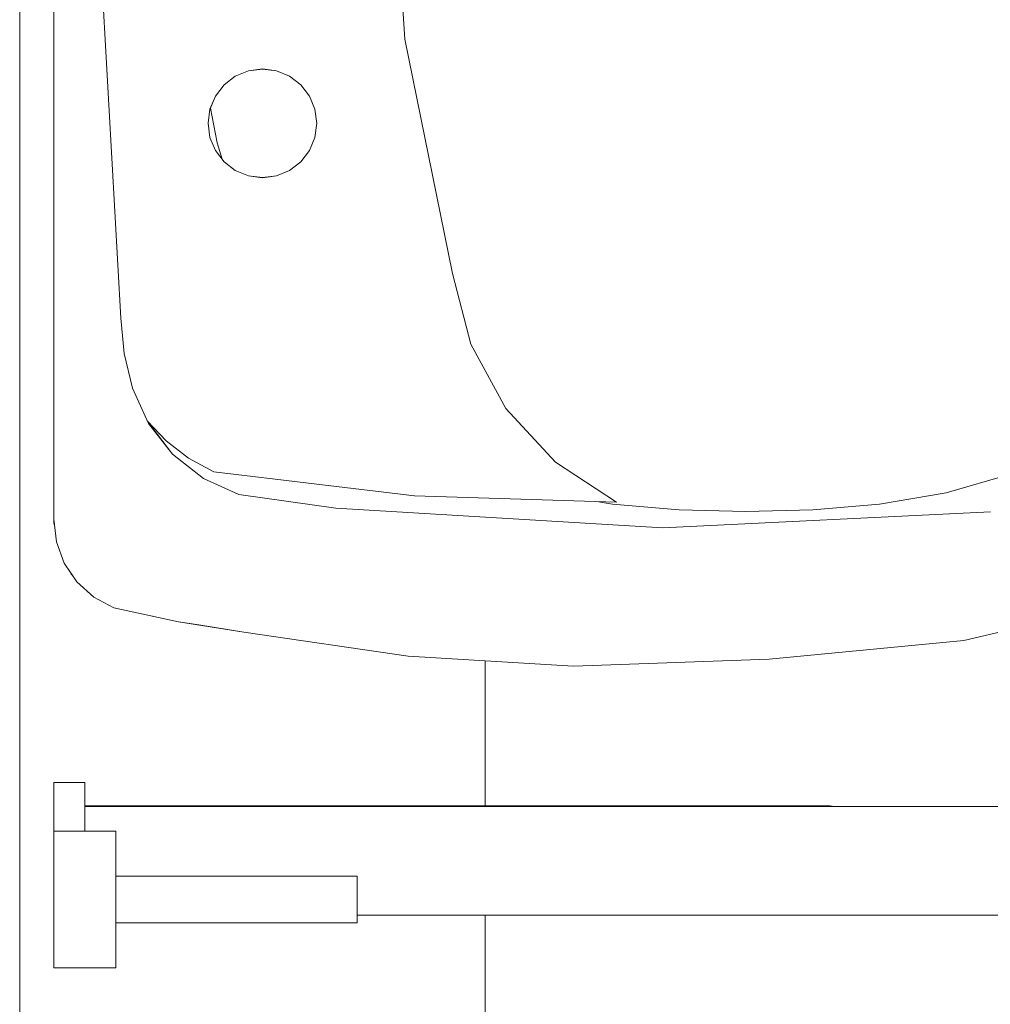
# Model space of a CAD drawing. Header units: millimetres. Extents: x 321 to 585, y -277 to 9.
# Tile 339 of 656: x 530.53 to 531.78, y -247.44 to -246.17. Entities that reach past the tile are written whole.
import ezdxf

# ---------------------------------------------------------------- set-up
doc = ezdxf.new("R2010")
doc.units = ezdxf.units.MM
doc.header["$MEASUREMENT"] = 0
doc.layers.add('IFC-Elemento terminal-Contorno', color=253, linetype='Continuous', lineweight=5)
doc.layers.add('IFC-Viga-Contorno', color=66, linetype='Continuous', lineweight=5)

msp = doc.modelspace()

# ---------------------------------------------------------------- linework, layer by layer
at = {"layer": 'IFC-Elemento terminal-Contorno', "color": 7, "lineweight": 5}
for p, q in [((530.5747, -246.8168), (530.5747, -244.9967)), ((531.0098, -245.9341), (531.0272, -246.1987)), ((530.6367, -246.124), (530.6611, -246.5579)), ((531.0272, -246.1987), (531.0885, -246.5004)), ((530.8256, -246.2392), (530.8437, -246.2369)), ((530.8256, -246.2394), (530.8437, -246.237)), ((530.8437, -246.2369), (530.8618, -246.2392)), ((530.8437, -246.237), (530.8618, -246.2394)), ((530.7942, -246.2574), (530.8087, -246.2462)), ((530.7942, -246.2575), (530.8087, -246.2464)), ((530.8087, -246.2464), (530.8256, -246.2394)), ((530.8618, -246.2392), (530.8787, -246.2462)), ((530.8618, -246.2394), (530.8787, -246.2464)), ((530.8787, -246.2462), (530.8932, -246.2574)), ((530.8787, -246.2464), (530.8932, -246.2575)), ((530.7831, -246.2719), (530.7942, -246.2574)), ((530.7831, -246.272), (530.7942, -246.2575)), ((530.8932, -246.2574), (530.9044, -246.2719)), ((530.776, -246.289), (530.7831, -246.272)), ((530.7761, -246.2888), (530.7831, -246.2719)), ((530.9044, -246.272), (530.9114, -246.2889)), ((530.7766, -246.2875), (530.7855, -246.3319)), ((530.7737, -246.3069), (530.7761, -246.2888)), ((530.9114, -246.2889), (530.9138, -246.307)), ((530.7737, -246.3069), (530.7761, -246.325)), ((530.9114, -246.325), (530.9138, -246.3068)), ((530.7761, -246.325), (530.7831, -246.3419)), ((530.7761, -246.3252), (530.7831, -246.3421)), ((530.9044, -246.3421), (530.9114, -246.3252)), ((530.7855, -246.3319), (530.7917, -246.3532)), ((530.7831, -246.3421), (530.7942, -246.3566)), ((530.8932, -246.3564), (530.9044, -246.3419)), ((530.8932, -246.3566), (530.9044, -246.3421)), ((530.7942, -246.3564), (530.8087, -246.3675)), ((530.7942, -246.3566), (530.8087, -246.3677)), ((530.8787, -246.3675), (530.8932, -246.3564)), ((530.8787, -246.3677), (530.8932, -246.3566)), ((530.8087, -246.3675), (530.8256, -246.3745)), ((530.8087, -246.3677), (530.8256, -246.3747)), ((530.8256, -246.3745), (530.8437, -246.3769)), ((530.8256, -246.3747), (530.8437, -246.3771)), ((530.8437, -246.3769), (530.8618, -246.3745)), ((530.8437, -246.3771), (530.8618, -246.3747)), ((530.8618, -246.3745), (530.8787, -246.3675)), ((530.8618, -246.3747), (530.8787, -246.3677)), ((531.0885, -246.5004), (531.1124, -246.5915)), ((530.6611, -246.5579), (530.6654, -246.6034)), ((531.1124, -246.5915), (531.1575, -246.6741)), ((530.6654, -246.6034), (530.6761, -246.6479)), ((530.6761, -246.6479), (530.6969, -246.6936)), ((531.1575, -246.6741), (531.2213, -246.7433)), ((530.6955, -246.6905), (530.7195, -246.7159)), ((530.6958, -246.6912), (530.728, -246.7332)), ((530.6969, -246.6936), (530.728, -246.7332)), ((530.7195, -246.7159), (530.7486, -246.7382)), ((530.728, -246.7332), (530.7676, -246.7642)), ((530.7486, -246.7382), (530.7809, -246.7556)), ((531.2213, -246.7433), (531.2999, -246.795)), ((530.7809, -246.7556), (531.0395, -246.7865)), ((530.7676, -246.7642), (530.8134, -246.785)), ((531.7247, -246.7827), (531.8078, -246.7589)), ((530.8134, -246.785), (530.9381, -246.8024)), ((531.0395, -246.7865), (531.2999, -246.795)), ((531.2769, -246.7943), (531.2947, -246.7973)), ((531.6389, -246.7973), (531.7247, -246.7827)), ((530.9381, -246.8024), (531.3598, -246.8279)), ((531.2947, -246.7973), (531.3806, -246.8047)), ((531.3598, -246.8279), (531.7818, -246.8075)), ((531.3598, -246.8279), (531.7818, -246.8075)), ((531.3806, -246.8047), (531.4668, -246.8069)), ((531.4668, -246.8069), (531.5529, -246.8047)), ((531.5529, -246.8047), (531.6389, -246.7973)), ((530.5747, -246.8168), (530.5781, -246.8458)), ((530.5748, -246.8213), (530.5748, -246.8173)), ((530.5748, -246.8213), (530.5748, -246.8173)), ((530.5748, -246.8213), (530.5755, -246.8235)), ((530.5781, -246.8458), (530.5882, -246.8733)), ((530.5882, -246.8733), (530.6046, -246.8975)), ((530.596, -246.8847), (530.597, -246.8877)), ((530.597, -246.8877), (530.5992, -246.8895)), ((530.6046, -246.8975), (530.6263, -246.9171)), ((530.6263, -246.9171), (530.6521, -246.931)), ((530.6521, -246.931), (530.7356, -246.9488)), ((530.6521, -246.931), (530.7098, -246.9433)), ((530.7098, -246.9433), (530.7356, -246.9488)), ((531.7476, -246.9731), (531.8758, -246.9425)), ((530.7356, -246.9488), (530.8199, -246.9622)), ((530.7356, -246.9488), (530.7617, -246.9529)), ((530.7617, -246.9529), (530.8199, -246.9622)), ((530.8199, -246.9622), (531.0313, -246.9932)), ((531.4966, -246.9972), (531.7476, -246.9731)), ((531.0313, -246.9932), (531.2446, -247.006)), ((531.2446, -247.006), (531.4966, -246.9972)), ((530.5747, -247.1558), (530.6147, -247.1558)), ((530.5747, -247.1592), (530.5747, -247.1558)), ((530.5747, -247.1692), (530.5747, -247.1592)), ((530.6147, -247.1592), (530.6147, -247.1558)), ((530.6147, -247.1692), (530.6147, -247.1592)), ((530.5747, -247.1851), (530.5747, -247.1692)), ((530.6147, -247.1851), (530.6147, -247.1692)), ((530.5747, -247.2058), (530.5747, -247.1851)), ((530.6147, -247.2058), (530.6147, -247.1851)), ((530.6147, -247.1858), (531.3747, -247.1858)), ((530.6147, -247.1867), (531.2696, -247.1867)), ((531.2696, -247.1867), (531.5064, -247.1867)), ((531.3747, -247.1858), (531.4246, -247.186)), ((531.4246, -247.186), (531.4776, -247.186)), ((531.4776, -247.186), (531.5285, -247.1859)), ((531.5064, -247.1867), (532.4381, -247.1867)), ((531.5285, -247.1859), (531.5489, -247.1858)), ((531.5489, -247.1858), (531.5604, -247.186)), ((531.5604, -247.186), (531.5747, -247.1858)), ((531.568, -247.1867), (531.5747, -247.1858)), ((531.5747, -247.1858), (531.5814, -247.1867)), ((530.5747, -247.2187), (530.5747, -247.2058)), ((530.6147, -247.2187), (530.6147, -247.2058)), ((530.5747, -247.2187), (530.6547, -247.2187)), ((530.5747, -247.2319), (530.5747, -247.2187)), ((530.6547, -247.2319), (530.6547, -247.2187)), ((530.5747, -247.2497), (530.5747, -247.2319)), ((530.6547, -247.2497), (530.6547, -247.2319)), ((530.5747, -247.271), (530.5747, -247.2497)), ((530.6547, -247.271), (530.6547, -247.2497)), ((530.5747, -247.2946), (530.5747, -247.271)), ((530.6547, -247.2946), (530.6547, -247.271)), ((530.6547, -247.2767), (530.7074, -247.2767)), ((530.6547, -247.3367), (530.6547, -247.2767)), ((530.7044, -247.2767), (530.7541, -247.2767)), ((530.7074, -247.2767), (530.765, -247.2767)), ((530.7541, -247.2767), (530.8019, -247.2767)), ((530.765, -247.2767), (530.8244, -247.2767)), ((530.8019, -247.2767), (530.8458, -247.2767)), ((530.8244, -247.2767), (530.882, -247.2767)), ((530.882, -247.2767), (530.9347, -247.2767)), ((530.9347, -247.2767), (530.9394, -247.2767)), ((530.9394, -247.2767), (530.9445, -247.2767)), ((530.9445, -247.2767), (530.9497, -247.2767)), ((530.9497, -247.2767), (530.9546, -247.2767)), ((530.9546, -247.2767), (530.959, -247.2767)), ((530.959, -247.2767), (530.9625, -247.2767)), ((530.9625, -247.2767), (530.9649, -247.2767)), ((530.9649, -247.2767), (530.9659, -247.2767)), ((530.9659, -247.3367), (530.9659, -247.2767)), ((530.5747, -247.3189), (530.5747, -247.2946)), ((530.6547, -247.3189), (530.6547, -247.2946)), ((530.5747, -247.3424), (530.5747, -247.3189)), ((530.6547, -247.3424), (530.6547, -247.3189)), ((530.9659, -247.3267), (531.2696, -247.3267)), ((531.2696, -247.3267), (531.5064, -247.3267)), ((531.5064, -247.3267), (532.4381, -247.3267)), ((530.6547, -247.3367), (530.7074, -247.3367)), ((530.7074, -247.3367), (530.765, -247.3367)), ((530.765, -247.3367), (530.8244, -247.3367)), ((530.8244, -247.3367), (530.882, -247.3367)), ((530.882, -247.3367), (530.9347, -247.3367)), ((530.9347, -247.3367), (530.9394, -247.3367)), ((530.9394, -247.3367), (530.9445, -247.3367)), ((530.9445, -247.3367), (530.9497, -247.3367)), ((530.9497, -247.3367), (530.9546, -247.3367)), ((530.9546, -247.3367), (530.959, -247.3367)), ((530.959, -247.3367), (530.9625, -247.3367)), ((530.9625, -247.3367), (530.9649, -247.3367)), ((530.9649, -247.3367), (530.9659, -247.3367)), ((530.5747, -247.3637), (530.5747, -247.3424)), ((530.6547, -247.3637), (530.6547, -247.3424)), ((530.5747, -247.3815), (530.5747, -247.3637)), ((530.6547, -247.3815), (530.6547, -247.3637)), ((530.5747, -247.3946), (530.5747, -247.3815)), ((530.6547, -247.3946), (530.6547, -247.3815)), ((530.5747, -247.3946), (530.6547, -247.3946))]:
    msp.add_line(p, q, dxfattribs=at)
at = {"layer": 'IFC-Viga-Contorno', "color": 7, "lineweight": 5}
for p, q in [((530.5309, -248.9468), (530.5309, -236.5231)), ((531.1309, -247.1858), (531.1309, -246.9992)), ((531.1309, -248.9468), (531.1309, -247.3267))]:
    msp.add_line(p, q, dxfattribs=at)

doc.saveas('drawing.dxf')
